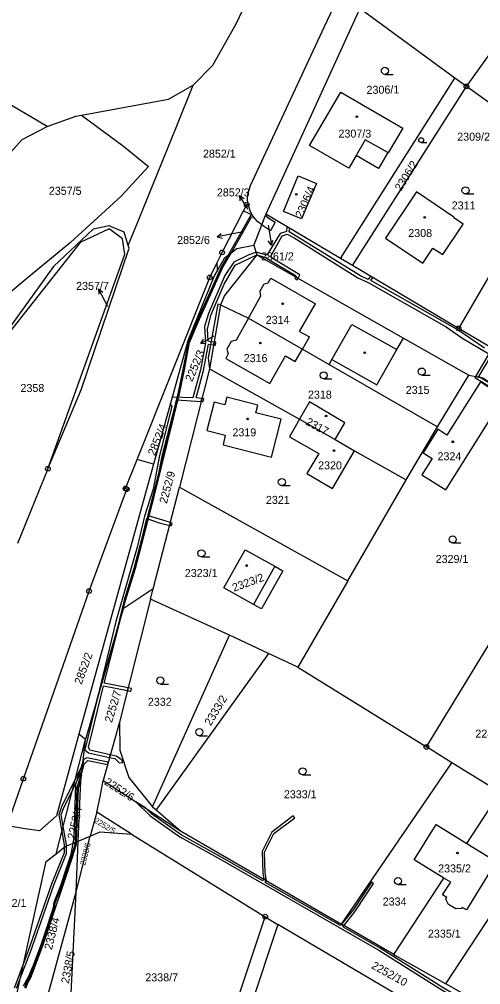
# Model space of a CAD drawing. Extents: x -562167 to -556918, y -1077891 to -1070763.
# Drawn here: x -561012.6 to -560914.6, y -1077474.3 to -1077269.2 of the extents above; entities that cross this region are included whole.
import ezdxf

# ---------------------------------------------------------------- set-up
doc = ezdxf.new("R2010")
doc.units = 0
for name, color, linetype in [('Hranice parcel', 7, 'Continuous'), ('Parcelní čísla', 7, 'Continuous'), ('Pop  PČ popisy', 7, 'Continuous'), ('Vnitřní kresba', 7, 'Continuous'), ('Věcná břemena k části', 7, 'Continuous'), ('Značky bodu BP', 7, 'Continuous'), ('Značky budov', 7, 'Continuous'), ('Značky kultur', 7, 'Continuous')]:
    doc.layers.add(name, color=color, linetype=linetype)

msp = doc.modelspace()

# ---------------------------------------------------------------- linework, layer by layer
at = {"layer": 'Hranice parcel'}
for p, q in [((-560920.11, -1077281.72), (-560939.48, -1077267.56)), ((-561006.65, -1077291.99), (-561039.29, -1077272.76)), ((-560917.68, -1077283.5), (-560913.01, -1077277)), ((-560917.68, -1077283.5), (-560920.11, -1077281.72)), ((-560941.84, -1077321.57), (-560917.68, -1077283.5)), ((-560897.82, -1077297.81), (-560917.68, -1077283.5)), ((-560897.82, -1077297.81), (-560919.34, -1077334.91)), ((-560964.97, -1077309.91), (-560963.12, -1077310.8)), ((-560963.47, -1077310.12), (-560963.94, -1077308.81)), ((-560963.12, -1077310.8), (-560963.47, -1077310.12)), ((-560960.26, -1077310.64), (-560960.33, -1077310.83)), ((-560944.42, -1077320.04), (-560960.26, -1077310.64)), ((-560963.01, -1077311.03), (-560963.12, -1077310.8)), ((-560961.12, -1077312.9), (-560960.33, -1077310.83)), ((-560962.8, -1077317.31), (-560961.12, -1077312.9)), ((-560962.8, -1077317.31), (-560962.16, -1077319.25)), ((-560970.51, -1077322.54), (-560970.58, -1077320.88)), ((-560962.16, -1077319.25), (-560931.05, -1077336.96)), ((-560941.84, -1077321.57), (-560944.42, -1077320.04)), ((-560919.34, -1077334.91), (-560941.84, -1077321.57)), ((-560969.89, -1077329.93), (-560972.22, -1077343.5)), ((-560969.89, -1077329.93), (-560963.95, -1077332.74)), ((-560963.95, -1077332.74), (-560952.49, -1077339.31)), ((-560912.46, -1077338.99), (-560919.34, -1077334.91)), ((-560931.05, -1077336.96), (-560917.19, -1077344.85)), ((-560952.49, -1077339.31), (-560946.82, -1077342.57)), ((-560972.22, -1077343.5), (-560978.54, -1077368.63)), ((-560972.22, -1077343.5), (-560953.07, -1077354.16)), ((-560946.82, -1077342.57), (-560923.82, -1077355.81)), ((-560923.82, -1077355.81), (-560917.19, -1077344.85)), ((-560953.07, -1077354.16), (-560945.53, -1077358.51)), ((-560930.45, -1077367.06), (-560923.82, -1077355.81)), ((-560945.53, -1077358.51), (-560941.44, -1077360.94)), ((-560941.44, -1077360.94), (-560930.45, -1077367.06)), ((-560984.08, -1077363.76), (-560999.92, -1077421.13)), ((-560984.08, -1077363.76), (-560987.57, -1077362.74)), ((-561006.51, -1077364.73), (-561012.94, -1077380.59)), ((-560984.15, -1077390.27), (-560978.54, -1077368.63)), ((-560978.54, -1077368.63), (-560942.88, -1077388.52)), ((-560942.88, -1077388.52), (-560953.48, -1077406.87)), ((-560984.71, -1077392.42), (-560984.15, -1077390.27)), ((-560984.71, -1077392.42), (-560991.33, -1077418.53)), ((-560967.96, -1077400.1), (-560984.71, -1077392.42)), ((-560926.16, -1077423.83), (-560908.38, -1077394.6)), ((-560984.3, -1077436.58), (-560967.96, -1077400.1)), ((-560959.66, -1077403.98), (-560967.96, -1077400.1)), ((-560959.66, -1077403.98), (-560983.54, -1077437.22)), ((-560953.48, -1077406.87), (-560959.66, -1077403.98)), ((-560953.48, -1077406.87), (-560926.16, -1077423.83)), ((-560991.33, -1077418.53), (-560994.78, -1077430.99)), ((-560999.92, -1077421.13), (-561004.7, -1077438.43)), ((-560998.49, -1077422.25), (-560999.92, -1077421.13)), ((-561004.74, -1077446.51), (-560998.49, -1077422.25)), ((-560920.77, -1077427.18), (-560926.16, -1077423.83)), ((-560944.17, -1077461.5), (-560920.77, -1077427.18)), ((-560910.54, -1077433.53), (-560920.77, -1077427.18)), ((-560994.78, -1077430.99), (-560978.33, -1077441.62)), ((-560917.61, -1077444.31), (-560910.54, -1077433.53)), ((-560996.11, -1077437.68), (-560997.54, -1077442.76)), ((-560988.77, -1077442.39), (-560996.11, -1077437.68)), ((-560984.3, -1077436.58), (-560983.54, -1077437.22)), ((-560983.54, -1077437.22), (-560978.33, -1077441.62)), ((-560997.54, -1077442.76), (-560995.41, -1077441.87)), ((-560995.41, -1077441.87), (-560988.77, -1077442.39)), ((-560978.33, -1077441.62), (-560944.17, -1077461.5)), ((-560922.07, -1077474.18), (-560900.17, -1077440.79)), ((-561002.84, -1077444.99), (-561000.11, -1077443.84)), ((-561000.5, -1077454.6), (-560997.54, -1077442.76)), ((-561000.5, -1077454.6), (-561000.11, -1077443.84)), ((-561000.11, -1077443.84), (-560997.54, -1077442.76)), ((-560988.77, -1077442.39), (-560960.38, -1077459.89)), ((-561004.74, -1077446.51), (-561002.84, -1077444.99)), ((-561013.39, -1077477.66), (-561006.86, -1077448.2)), ((-561006.86, -1077448.2), (-561004.74, -1077446.51)), ((-560933.1, -1077467.95), (-560922.45, -1077451.7)), ((-561007.03, -1077478.49), (-561000.5, -1077454.6)), ((-561001.87, -1077482.65), (-561000.5, -1077454.6)), ((-560975.2, -1077504.2), (-560960.38, -1077459.89)), ((-560960.38, -1077459.89), (-560957.67, -1077461.56)), ((-560957.67, -1077461.56), (-560967.82, -1077491.88)), ((-560899.35, -1077495.96), (-560957.67, -1077461.56)), ((-560933.1, -1077467.95), (-560944.17, -1077461.5)), ((-560910.68, -1077480.59), (-560922.07, -1077474.18))]:
    msp.add_line(p, q, dxfattribs=at)
for points in [[(-560963.94, -1077308.81), (-560963.98, -1077308.71), (-560964.12, -1077307.55), (-560964.1, -1077306.37), (-560963.51, -1077304.54), (-560947.79, -1077270.79), (-560911.07, -1077193.03), (-560895.5, -1077160.69), (-560864.98, -1077097.41), (-560828.76, -1077023.76), (-560797.24, -1076960.38), (-560765.37, -1076896.48), (-560764.51, -1076895.21), (-560762.93, -1076893.29), (-560760.78, -1076891.98), (-560758.42, -1076891.15)], [(-560975.67, -1077283.26), (-560971.5, -1077278.94), (-560966.55, -1077270.22), (-560962.35, -1077261.37)], [(-560940.29, -1077266.97), (-560950.27, -1077288.79), (-560960.26, -1077310.64)], [(-560944.42, -1077320.04), (-560932.16, -1077300.72), (-560920.11, -1077281.72)], [(-560999.35, -1077289.61), (-560980.9, -1077286.23), (-560975.67, -1077283.26)], [(-560989.45, -1077317.27), (-560986.3, -1077309.5), (-560979.16, -1077291.88), (-560975.67, -1077283.26)], [(-560936.35, -1077300.95), (-560941.09, -1077298.19), (-560942.64, -1077300.87), (-560950.96, -1077296.07), (-560944.33, -1077284.72), (-560931.19, -1077292.39), (-560934.29, -1077297.61), (-560934.39, -1077297.56), (-560936.35, -1077300.95)], [(-560999.35, -1077289.61), (-560990.45, -1077296.18), (-560985.12, -1077300.53), (-560990.98, -1077306.8), (-561001.7, -1077316.66), (-561011.41, -1077324.67), (-561016.94, -1077329.24), (-561045.36, -1077352.52), (-561066.97, -1077369.6), (-561075.94, -1077375.61)], [(-561006.65, -1077291.99), (-561000.57, -1077289.83), (-560999.35, -1077289.61)], [(-561022.05, -1077308.14), (-561018.66, -1077302.2), (-561011.98, -1077294.79), (-561006.65, -1077291.99)], [(-560952.67, -1077311.64), (-560956.52, -1077310.04), (-560953.36, -1077302.49), (-560949.5, -1077304.11), (-560952.67, -1077311.64)], [(-560926.95, -1077321.06), (-560924.78, -1077317.86), (-560922.69, -1077319.19), (-560918.37, -1077312.76), (-560920.44, -1077311.37), (-560920.35, -1077311.24), (-560928.27, -1077305.92), (-560934.87, -1077315.73), (-560926.95, -1077321.06)], [(-560964.97, -1077309.91), (-560964.31, -1077308.63), (-560963.94, -1077308.81)], [(-560970.58, -1077320.88), (-560969.53, -1077318.76), (-560964.97, -1077309.91)], [(-560961.12, -1077312.9), (-560962.05, -1077312.16), (-560963.01, -1077311.03)], [(-560960.33, -1077310.83), (-560960.03, -1077311.23), (-560958.24, -1077312.31), (-560959.27, -1077314.16), (-560960.55, -1077313.35), (-560961.12, -1077312.9)], [(-560989.45, -1077317.27), (-560990.34, -1077314.48), (-560993.47, -1077313.14), (-560996.93, -1077313.81), (-561005.31, -1077321.78), (-561022.46, -1077345.5)], [(-561006.51, -1077364.73), (-561001.21, -1077349.92), (-560990.21, -1077319.14), (-560990.69, -1077315.88), (-560993.48, -1077313.77), (-560999.68, -1077316.65), (-561022.46, -1077345.5)], [(-561006.51, -1077364.73), (-560999.44, -1077347.94), (-560989.27, -1077317.83), (-560989.45, -1077317.27)], [(-560962.8, -1077317.31), (-560966.39, -1077317.99), (-560969.1, -1077320.02), (-560970.51, -1077322.54)], [(-560987.57, -1077362.74), (-560972.16, -1077324.06), (-560970.58, -1077320.88)], [(-560962.16, -1077319.25), (-560969.04, -1077327.88), (-560969.89, -1077329.93)], [(-560970.51, -1077322.54), (-560971.11, -1077323.61), (-560976.84, -1077337.56)], [(-560969.89, -1077329.93), (-560970.42, -1077329.76), (-560972.51, -1077341.19), (-560972.22, -1077343.5)], [(-560963.95, -1077332.74), (-560966.58, -1077337.41), (-560967.59, -1077337.72), (-560968.55, -1077339.34), (-560968.21, -1077340.32), (-560968.75, -1077341.28), (-560959.41, -1077346.6), (-560956.06, -1077340.74), (-560954, -1077341.92), (-560952.49, -1077339.31)], [(-560946.82, -1077342.57), (-560946.23, -1077341.51), (-560936.72, -1077346.89), (-560932.46, -1077339.42), (-560931.05, -1077336.96)], [(-560976.84, -1077337.56), (-560980.43, -1077350.55), (-560984.08, -1077363.76)], [(-560917.19, -1077344.85), (-560914.18, -1077345.44), (-560908.93, -1077348.81), (-560888.7, -1077362.25)], [(-560923.72, -1077356.31), (-560926.89, -1077361.31), (-560924.94, -1077362.54), (-560927.12, -1077366), (-560922.03, -1077369.23), (-560909.71, -1077349.6), (-560914.72, -1077346.29), (-560921.84, -1077357.6), (-560923.72, -1077356.31)], [(-560961.96, -1077351.24), (-560968.5, -1077349.51), (-560968.92, -1077351.17), (-560971.19, -1077350.59), (-560972.74, -1077356.63), (-560968.85, -1077357.62), (-560969.28, -1077359.62), (-560959.03, -1077362.23), (-560957.02, -1077354.21), (-560962.38, -1077352.84), (-560961.96, -1077351.24)], [(-560945.53, -1077358.51), (-560943.47, -1077354.96), (-560951.01, -1077350.52), (-560953.07, -1077354.16)], [(-560953.07, -1077354.16), (-560955.23, -1077357.96), (-560949.02, -1077361.49), (-560951.57, -1077365.74), (-560946.13, -1077368.89), (-560941.44, -1077360.94)], [(-561015.12, -1077440.58), (-561011.71, -1077430.57), (-560997.76, -1077390.7), (-560989.77, -1077369.06), (-560990.03, -1077368.91), (-560987.57, -1077362.74)], [(-560942.88, -1077388.52), (-560930.53, -1077367.19), (-560930.45, -1077367.06)], [(-560969.15, -1077390.04), (-560964.61, -1077381.93), (-560958.35, -1077385.44), (-560956.66, -1077386.39), (-560961.16, -1077394.49), (-560962.86, -1077393.57), (-560969.15, -1077390.04)], [(-560984.15, -1077390.27), (-560990.56, -1077394.45), (-560998.49, -1077422.25)], [(-560991.33, -1077418.53), (-560991.23, -1077424.52), (-560989.34, -1077430.33), (-560984.3, -1077436.58)], [(-561000.11, -1077443.84), (-560999.52, -1077431.13), (-560998.49, -1077422.25)], [(-560996.11, -1077437.68), (-560995.41, -1077434.44), (-560994.78, -1077430.99)], [(-561004.7, -1077438.43), (-561008.32, -1077441.67), (-561011.3, -1077441.2), (-561015.12, -1077440.58)], [(-560922.45, -1077451.7), (-560928.74, -1077447.83), (-560924.1, -1077440.31), (-560917.61, -1077444.31)], [(-560917.61, -1077444.31), (-560911.37, -1077448.16), (-560917.65, -1077458.41), (-560918.55, -1077457.92), (-560918.72, -1077458.18), (-560919.94, -1077458.23), (-560921.46, -1077457.32), (-560922.06, -1077456.18), (-560921.81, -1077455.83), (-560922.72, -1077455.27), (-560921.01, -1077452.59), (-560922.45, -1077451.7)], [(-560933.1, -1077467.95), (-560932.38, -1077468.37), (-560922.07, -1077474.18)]]:
    msp.add_lwpolyline(points, dxfattribs=at)
at = {"layer": 'Pop  PČ popisy'}
for p, q in [((-560964.31, -1077309.25), (-560965.81, -1077306.65)), ((-560965.81, -1077306.65), (-560964.88, -1077307.27)), ((-560965.81, -1077306.65), (-560965.74, -1077307.77)), ((-560964.06, -1077309.67), (-560964.31, -1077309.25)), ((-560970.61, -1077315.44), (-560969.72, -1077314.76)), ((-560967.66, -1077314.87), (-560970.61, -1077315.44)), ((-560965.01, -1077314.36), (-560967.66, -1077314.87)), ((-560959.75, -1077312.98), (-560959.54, -1077314.27)), ((-560959.54, -1077314.27), (-560959.07, -1077317.23)), ((-560970.61, -1077315.44), (-560969.53, -1077315.74)), ((-560959.07, -1077317.23), (-560959.72, -1077316.32)), ((-560959.07, -1077317.23), (-560958.73, -1077316.17)), ((-560994.35, -1077329.18), (-560995.76, -1077326.53)), ((-560995.76, -1077326.53), (-560994.85, -1077327.18)), ((-560995.76, -1077326.53), (-560995.73, -1077327.65)), ((-560993.78, -1077330.26), (-560994.35, -1077329.18)), ((-560971.46, -1077336.64), (-560974.08, -1077338.09)), ((-560974.08, -1077338.09), (-560973.45, -1077337.17)), ((-560971.32, -1077336.55), (-560971.46, -1077336.64)), ((-560974.08, -1077338.09), (-560972.97, -1077338.05))]:
    msp.add_line(p, q, dxfattribs=at)
at = {"layer": 'Vnitřní kresba'}
for p, q in [((-560939.15, -1077294.81), (-560941.09, -1077298.19)), ((-560934.39, -1077297.56), (-560939.15, -1077294.81)), ((-560959.73, -1077325.24), (-560959.18, -1077324.26)), ((-560959.18, -1077324.26), (-560949.73, -1077329.66)), ((-560961.54, -1077327.05), (-560960.63, -1077325.44)), ((-560961.54, -1077327.05), (-560961.36, -1077328.14)), ((-560960.63, -1077325.44), (-560959.73, -1077325.24)), ((-560963.95, -1077332.74), (-560961.36, -1077328.14)), ((-560953.11, -1077335.57), (-560949.73, -1077329.66)), ((-560946.23, -1077341.51), (-560942.02, -1077334.04)), ((-560942.02, -1077334.04), (-560932.46, -1077339.42)), ((-560953.11, -1077335.57), (-560951, -1077336.72)), ((-560952.49, -1077339.31), (-560951, -1077336.72)), ((-560958.35, -1077385.44), (-560962.86, -1077393.57))]:
    msp.add_line(p, q, dxfattribs=at)
at = {"layer": 'Věcná břemena k části'}
for points in [[(-560962.67, -1077311.43), (-560963.01, -1077311.03), (-560963.09, -1077310.87), (-560963.34, -1077310.73), (-560968.23, -1077319.37), (-560969.63, -1077321.76), (-560974.9, -1077333.44), (-560976.74, -1077337.8), (-560977.84, -1077343.62), (-560978.9, -1077348.78), (-560982.7, -1077364.25), (-560984.22, -1077370.55), (-560988.22, -1077385.73), (-560990.35, -1077392.61), (-560991.97, -1077399.39), (-560990.56, -1077394.45), (-560990.46, -1077394.39), (-560990.06, -1077392.69), (-560987.94, -1077385.81), (-560983.94, -1077370.63), (-560982.4, -1077364.33), (-560978.6, -1077348.84), (-560977.54, -1077343.68), (-560976.46, -1077337.88), (-560974.62, -1077333.56), (-560969.37, -1077321.9), (-560967.61, -1077318.9), (-560967.33, -1077318.43), (-560963.22, -1077311.13)], [(-560996.05, -1077413.7), (-560990.56, -1077394.45), (-560986.98, -1077381.53), (-560985.48, -1077375.27), (-560982.87, -1077376.23), (-560980.65, -1077376.76), (-560980.49, -1077376.16), (-560985.17, -1077374.73), (-560983.57, -1077369.2), (-560982.25, -1077362.04), (-560979.52, -1077351.32), (-560979.21, -1077350.11), (-560973.96, -1077350.43), (-560973.81, -1077349.82), (-560975.02, -1077349.68), (-560973.51, -1077343.86), (-560972.39, -1077338.27), (-560971.99, -1077338.32), (-560971.35, -1077338.4), (-560971.24, -1077337.81), (-560971.88, -1077337.73), (-560972.48, -1077337.65), (-560972.64, -1077335), (-560971.83, -1077331.95), (-560969.06, -1077325.53), (-560966.75, -1077321.48), (-560962.16, -1077319.25), (-560962.33, -1077318.74), (-560964.03, -1077319.31), (-560967.04, -1077320.82), (-560968.92, -1077323.69), (-560972.39, -1077331.75), (-560973.27, -1077334.52), (-560973.06, -1077338), (-560974.09, -1077343.72), (-560975.76, -1077349.63), (-560980.14, -1077349.48), (-560980.43, -1077350.55), (-560980.56, -1077351.03), (-560980.18, -1077351.48), (-560982.83, -1077361.92), (-560984.15, -1077369.06), (-560985.98, -1077374.79), (-560987.56, -1077381.37), (-560992.09, -1077397.15), (-560995.25, -1077410.43)], [(-560953.41, -1077324.23), (-560953.93, -1077323.94), (-560954.08, -1077324.22), (-560953.62, -1077324.61)], [(-560970.83, -1077337.86), (-560971.24, -1077337.81), (-560971.35, -1077338.4), (-560970.96, -1077338.45)], [(-560914.75, -1077345.33), (-560915.74, -1077345.14), (-560915.86, -1077345.35), (-560911.36, -1077348.12), (-560910.81, -1077348.87), (-560910.2, -1077349.27), (-560910.22, -1077348.12)], [(-560973.81, -1077349.82), (-560973.96, -1077350.43), (-560973.55, -1077350.46), (-560973.41, -1077349.87)], [(-560980.49, -1077376.16), (-560980.65, -1077376.76), (-560980.24, -1077376.86), (-560980.14, -1077376.26)], [(-560990.56, -1077394.45), (-560996.05, -1077413.7), (-560998.68, -1077424.45), (-560997.9, -1077425.09), (-560993.42, -1077426.07), (-560993.26, -1077425.49), (-560997.63, -1077424.53), (-560997.92, -1077423.9), (-560996.58, -1077418.71), (-560994.73, -1077410.85), (-560989.64, -1077411.87), (-560989.49, -1077411.29), (-560994.59, -1077410.27)], [(-560988.75, -1077411.43), (-560989.49, -1077411.29), (-560989.64, -1077411.87), (-560988.87, -1077412.02)], [(-560992.03, -1077425.76), (-560993.26, -1077425.49), (-560993.42, -1077426.07), (-560992.33, -1077426.31), (-560991.41, -1077427.2), (-560990.57, -1077427.13), (-560990.82, -1077426.54)], [(-560998.03, -1077426.68), (-560993.83, -1077427.58), (-560993.7, -1077427.09), (-560998.21, -1077426.13), (-560998.98, -1077426.49), (-560999.3, -1077429.23), (-560998.78, -1077427.52)], [(-560961.02, -1077446.04), (-560960.9, -1077450.62), (-560960.69, -1077451.88), (-560960.13, -1077452.21), (-560960.4, -1077450.58), (-560960.52, -1077446.16), (-560958.55, -1077442.23), (-560954.12, -1077438.86), (-560954.42, -1077438.46), (-560958.95, -1077441.91)], [(-560941.64, -1077458.38), (-560944.17, -1077461.5), (-560943.66, -1077461.8), (-560941.24, -1077458.67), (-560937.41, -1077452.85), (-560937.83, -1077452.57)]]:
    msp.add_lwpolyline(points, close=True, dxfattribs=at)
for points in [[(-560913.84, -1077339.07), (-560919.67, -1077335.16), (-560937.96, -1077324.76), (-560937.54, -1077324.12), (-560938.06, -1077323.81), (-560938.5, -1077324.49), (-560940.16, -1077323.73), (-560955.29, -1077314.36), (-560955.15, -1077313.67), (-560955.78, -1077313.3), (-560955.89, -1077314.32), (-560957.19, -1077314.72), (-560960.02, -1077319.34), (-560962.33, -1077318.74), (-560962.16, -1077319.25), (-560960.29, -1077319.86), (-560953.81, -1077323.73), (-560953.93, -1077323.94), (-560953.41, -1077324.23), (-560953, -1077323.51), (-560958.87, -1077320.01), (-560959.25, -1077319.67), (-560956.8, -1077315.23), (-560955.74, -1077314.9), (-560954.24, -1077315.63), (-560940.74, -1077324.18), (-560938.52, -1077325.13), (-560921.98, -1077334.54), (-560918.62, -1077336.93), (-560912.92, -1077340.31), (-560915.74, -1077345.14), (-560914.75, -1077345.33), (-560915.05, -1077345.15), (-560912.09, -1077340.18)], [(-561013.14, -1077475.07), (-561012.36, -1077473.01), (-561010.23, -1077467.35), (-561007.47, -1077459.48), (-561005.19, -1077452.96), (-561002.58, -1077446.45), (-561002.56, -1077444.87), (-561002.56, -1077444.6), (-561003.25, -1077440.73), (-561003.7, -1077438.2), (-561003.07, -1077436.57), (-561001.24, -1077432.93), (-561000.9, -1077432.22), (-560999.26, -1077428.85), (-560999.05, -1077427.05), (-560999.55, -1077428.31), (-561000.62, -1077430.5), (-561001.34, -1077432), (-561003.53, -1077436.37), (-561004.22, -1077438.16), (-561003.55, -1077441.89), (-561003.06, -1077444.64), (-561003.07, -1077445.17), (-561003.08, -1077446.35), (-561005.65, -1077452.78), (-561007.95, -1077459.32), (-561010.69, -1077467.17), (-561011.6, -1077469.59), (-561013.68, -1077475.09)], [(-561011.35, -1077474.99), (-561010.13, -1077472.83), (-561007.41, -1077465.69), (-561001.17, -1077446.81), (-561000.65, -1077444.07), (-561000.47, -1077443.11), (-561000.12, -1077431.92), (-560999.3, -1077429.23), (-560998.98, -1077426.49), (-560999.55, -1077428.31), (-561000.62, -1077431.82), (-561000.97, -1077443.07), (-561001.2, -1077444.3), (-561001.65, -1077446.69), (-561007.89, -1077465.53), (-561009.62, -1077470.23), (-561010.59, -1077472.61), (-561011.74, -1077474.68)], [(-561011.2, -1077475.11), (-561009.34, -1077470.33), (-561006.85, -1077463.79), (-561005.18, -1077458.51), (-561004.94, -1077456.98), (-561002.26, -1077450.28), (-561000.43, -1077444.48), (-561000.41, -1077443.97), (-561000.04, -1077432.52), (-560999.52, -1077431.13), (-560999.38, -1077429.89), (-561000.34, -1077432.46), (-561000.72, -1077444.1), (-561000.73, -1077444.43), (-561002.54, -1077450.18), (-561005.24, -1077456.9), (-561005.48, -1077458.45), (-561007.13, -1077463.69), (-561009.62, -1077470.23), (-561011.45, -1077474.91)], [(-560902.11, -1077487.06), (-560922.64, -1077475.04), (-560936.01, -1077466.6), (-560943.88, -1077462.08), (-560943.66, -1077461.8), (-560944.17, -1077461.5), (-560944.4, -1077461.78), (-560960.36, -1077452.63), (-560960.13, -1077452.21), (-560960.69, -1077451.88), (-560960.92, -1077452.3), (-560970.07, -1077447.05), (-560978.22, -1077442.53), (-560984.5, -1077438.06), (-560985.75, -1077436.83), (-560987.83, -1077435.48), (-560984.82, -1077438.44), (-560978.48, -1077442.95), (-560970.31, -1077447.49), (-560936.27, -1077467.02), (-560922.9, -1077475.46), (-560902.37, -1077487.48)]]:
    msp.add_lwpolyline(points, dxfattribs=at)
at = {"layer": 'Značky bodu BP'}
for centre, radius in [((-560917.68, -1077283.5), 0.5), ((-560917.68, -1077283.5), 0.0303), ((-560964.31, -1077308.63), 0.5), ((-560964.31, -1077308.63), 0.0303), ((-560969.53, -1077318.76), 0.5), ((-560969.53, -1077318.76), 0.0303), ((-560972.16, -1077324.06), 0.5), ((-560972.16, -1077324.06), 0.0303), ((-560919.34, -1077334.91), 0.5), ((-560919.34, -1077334.91), 0.0303), ((-561006.51, -1077364.73), 0.5), ((-561006.51, -1077364.73), 0.0303), ((-560990.03, -1077368.91), 0.5), ((-560989.77, -1077369.06), 0.5), ((-560990.03, -1077368.91), 0.0303), ((-560989.77, -1077369.06), 0.0303), ((-560997.76, -1077390.7), 0.5), ((-560997.76, -1077390.7), 0.0303), ((-560926.16, -1077423.83), 0.5), ((-560926.16, -1077423.83), 0.0303), ((-561011.71, -1077430.57), 0.5), ((-561011.71, -1077430.57), 0.0303), ((-560960.38, -1077459.89), 0.5), ((-560960.38, -1077459.89), 0.0303)]:
    msp.add_circle(centre, radius, dxfattribs=at)
at = {"layer": 'Značky budov'}
for centre in [(-560940.95, -1077289.9), (-560953.78, -1077306.42), (-560926.53, -1077311.32), (-560956.69, -1077329.67), (-560961.4, -1077338.02), (-560939.28, -1077340.07), (-560947.46, -1077353.52), (-560964.09, -1077354.13), (-560920.56, -1077359), (-560945.77, -1077360.85), (-560964.32, -1077385.29), (-560919.58, -1077446.35)]:
    msp.add_circle(centre, 0.175, dxfattribs=at)
at = {"layer": 'Značky kultur'}
for p, q in [((-560934.98, -1077280.93), (-560933.23, -1077280.93)), ((-560927.28, -1077295.39), (-560926.1, -1077295.39)), ((-560917.87, -1077306.34), (-560916.12, -1077306.34)), ((-560947.96, -1077345.62), (-560946.21, -1077345.62)), ((-560927.15, -1077344.82), (-560925.4, -1077344.82)), ((-560956.85, -1077368.31), (-560955.1, -1077368.31)), ((-560920.58, -1077380.49), (-560918.83, -1077380.49)), ((-560973.91, -1077383.45), (-560972.16, -1077383.45)), ((-560982.64, -1077410.46), (-560980.89, -1077410.46)), ((-560974.37, -1077421.44), (-560972.62, -1077421.44)), ((-560952.45, -1077429.75), (-560950.7, -1077429.75)), ((-560932.2, -1077453.07), (-560930.45, -1077453.07))]:
    msp.add_line(p, q, dxfattribs=at)
for centre, radius in [((-560934.98, -1077280.18), 0.75), ((-560927.28, -1077294.89), 0.502), ((-560917.87, -1077305.59), 0.75), ((-560927.15, -1077344.07), 0.75), ((-560947.96, -1077344.87), 0.75), ((-560956.85, -1077367.56), 0.75), ((-560920.58, -1077379.74), 0.75), ((-560973.91, -1077382.7), 0.75), ((-560982.64, -1077409.71), 0.75), ((-560974.37, -1077420.69), 0.75), ((-560952.45, -1077429), 0.75), ((-560932.2, -1077452.32), 0.75)]:
    msp.add_circle(centre, radius, dxfattribs=at)

# ---------------------------------------------------------------- texts
at = {"layer": 'Parcelní čísla'}
for s, height, rotation, p in [('2306/1', 1.7, 1, (-560938.86, -1077285.09)), ('2306/2', 1.7, 58, (-560931.58, -1077305.86)), ('2306/4', 1.7, 66, (-560952.56, -1077311.56)), ('2252/3', 1.7, 67, (-560975.89, -1077346.35)), ('2852/4', 1.7, 68, (-560983.8, -1077362.06)), ('2317', 1.7, 331, (-560951.95, -1077355.23)), ('2252/9', 1.7, 75, (-560981.26, -1077372.23)), ('2323/2', 1.7, 20, (-560967.01, -1077390.85)), ('2852/2', 1.7, 70, (-560999.37, -1077410.68)), ('2252/7', 1.7, 73, (-560992.91, -1077418.78)), ('2333/2', 1.7, 59, (-560971.94, -1077419.46)), ('2252/6', 1.7, 327, (-560994.69, -1077431.66)), ('2252/4', 1.7, 77, (-561000.77, -1077443.57)), ('2252/5', 1.19, 329, (-560996.78, -1077439.82)), ('2338/6', 1.19, 76, (-560998.58, -1077449.06)), ('2338/4', 1.7, 76, (-561005.67, -1077467.03)), ('2338/5', 1.7, 79, (-561002.08, -1077474.17)), ('2252/10', 1.7, 331, (-560937.99, -1077470.77))]:
    msp.add_text(s, height=height, rotation=rotation, dxfattribs=at).set_placement(p)
for s, p in [('2307/3', (-560944.83, -1077294.37)), ('2309/2', (-560919.63, -1077295.02)), ('2852/1', (-560973.59, -1077298.63)), ('2357/5', (-561006.31, -1077306.52)), ('2852/3', (-560970.64, -1077306.86)), ('2311', (-560920.79, -1077309.63)), ('2308', (-560930.02, -1077315.49)), ('2852/6', (-560979.08, -1077316.96)), ('2861/2', (-560961.27, -1077320.45)), ('2357/7', (-561000.52, -1077326.72)), ('2314', (-560960.28, -1077333.94)), ('2316', (-560964.95, -1077342.07)), ('2358', (-561012.33, -1077348.41)), ('2315', (-560930.56, -1077348.82)), ('2318', (-560951.31, -1077349.82)), ('2319', (-560967.34, -1077357.84)), ('2324', (-560923.81, -1077362.92)), ('2320', (-560949.16, -1077364.85)), ('2321', (-560960.23, -1077372.19)), ('2329/1', (-560924.21, -1077384.74)), ('2323/1', (-560977.45, -1077387.73)), ('2332', (-560985.29, -1077415.09)), ('2245/18', (-560915.78, -1077421.86)), ('2333/1', (-560956.42, -1077434.73)), ('2335/2', (-560923.68, -1077450.49)), ('2252/1', (-561018.01, -1077457.82)), ('2334', (-560935.45, -1077457.52)), ('2335/1', (-560925.84, -1077464.35)), ('2338/7', (-560985.83, -1077473.63))]:
    msp.add_text(s, height=1.7, dxfattribs=at).set_placement(p)

doc.saveas('drawing.dxf')
